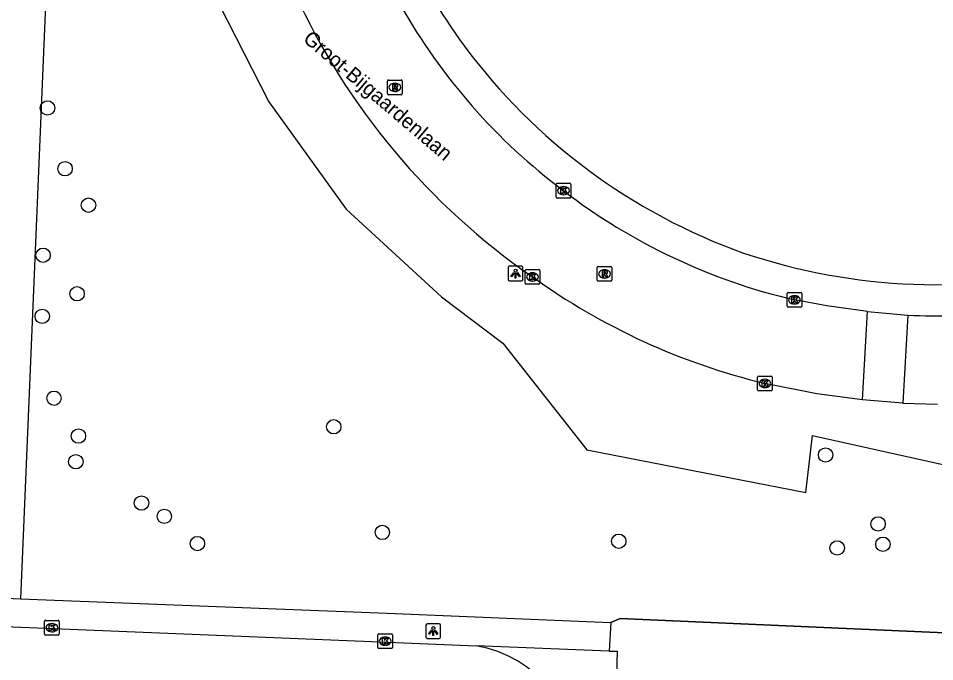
# Model space of a CAD drawing. Extents: x 160732 to 162105, y 387428 to 388479.
# Drawn here: x 161879.4 to 161941.7, y 387568.8 to 387612.5 of the extents above; entities that cross this region are included whole.
import ezdxf

# ---------------------------------------------------------------- set-up
doc = ezdxf.new("R2010")
doc.units = 0
for name, color, linetype in [('IMGEO_Boom', 7, 'Continuous'), ('IMGEO_Hek', 7, 'Continuous'), ('IMGEO_Kolk', 7, 'Continuous'), ('IMGEO_Lichtpunt', 7, 'Continuous'), ('IMGEO_Loofbos', 7, 'Continuous'), ('IMGEO_Openbare_ruimte_label', 7, 'Continuous'), ('IMGEO_Rijbaan_lokaal_open', 7, 'Continuous'), ('IMGEO_Rioolput', 7, 'Continuous'), ('IMGEO_Voetpad_open', 7, 'Continuous')]:
    doc.layers.add(name, color=color, linetype=linetype)

msp = doc.modelspace()

# ---------------------------------------------------------------- linework, layer by layer
at = {"layer": 'IMGEO_Boom'}
for centre in [(161881.4, 387606.418), (161882.592, 387602.287), (161884.186, 387599.81), (161881.101, 387596.41), (161883.411, 387593.788), (161881.041, 387592.258), (161881.843, 387586.692), (161900.86, 387584.748), (161883.504, 387584.118), (161934.294, 387582.833), (161883.326, 387582.373), (161887.789, 387579.564), (161889.34, 387578.662), (161937.865, 387578.145), (161904.16, 387577.567), (161891.591, 387576.812), (161920.235, 387576.971), (161935.082, 387576.517), (161938.19, 387576.765)]:
    msp.add_circle(centre, 0.489, dxfattribs=at)
at = {"layer": 'IMGEO_Hek'}
for points in [[(161919.687, 387571.438), (161920.34, 387571.712)], [(161920.34, 387571.712), (161982.886, 387568.949)]]:
    msp.add_lwpolyline(points, dxfattribs=at)
at = {"layer": 'IMGEO_Kolk'}
for p, q in [((161915.979, 387600.369), (161915.979, 387601.221)), ((161916.054, 387601.295), (161916.906, 387601.295)), ((161916.98, 387601.221), (161916.98, 387600.369)), ((161916.467, 387601.075), (161916.492, 387601.075)), ((161916.906, 387600.295), (161916.054, 387600.295)), ((161916.49, 387600.515), (161916.465, 387600.515)), ((161913.871, 387594.508), (161913.871, 387595.36)), ((161913.946, 387595.434), (161914.798, 387595.434)), ((161914.359, 387595.214), (161914.384, 387595.214)), ((161914.872, 387595.36), (161914.872, 387594.508)), ((161914.798, 387594.434), (161913.946, 387594.434)), ((161914.382, 387594.654), (161914.357, 387594.654)), ((161931.674, 387592.951), (161931.674, 387593.803)), ((161931.749, 387593.877), (161932.601, 387593.877)), ((161932.675, 387593.803), (161932.675, 387592.951)), ((161932.185, 387593.097), (161932.16, 387593.097)), ((161932.162, 387593.657), (161932.187, 387593.657)), ((161932.601, 387592.877), (161931.749, 387592.877)), ((161929.671, 387587.27), (161929.671, 387588.122)), ((161929.746, 387588.196), (161930.598, 387588.196)), ((161930.672, 387588.122), (161930.672, 387587.27)), ((161930.159, 387587.976), (161930.184, 387587.976)), ((161930.598, 387587.196), (161929.746, 387587.196)), ((161930.182, 387587.416), (161930.157, 387587.416)), ((161881.2, 387570.669), (161881.2, 387571.521)), ((161881.275, 387571.595), (161882.127, 387571.595)), ((161881.688, 387571.375), (161881.713, 387571.375)), ((161882.201, 387571.521), (161882.201, 387570.669)), ((161881.711, 387570.815), (161881.686, 387570.815)), ((161903.931, 387570.678), (161904.783, 387570.678)), ((161882.127, 387570.595), (161881.275, 387570.595)), ((161903.856, 387569.752), (161903.856, 387570.604)), ((161904.344, 387570.458), (161904.369, 387570.458)), ((161904.857, 387570.604), (161904.857, 387569.752)), ((161904.783, 387569.678), (161903.931, 387569.678)), ((161904.367, 387569.898), (161904.342, 387569.898))]:
    msp.add_line(p, q, dxfattribs=at)
for points in [[(161915.979, 387600.369), (161915.979, 387601.221)], [(161916.054, 387601.295), (161916.906, 387601.295)], [(161916.98, 387601.221), (161916.98, 387600.369)], [(161916.3, 387600.995), (161916.423, 387600.995), (161916.423, 387600.844), (161916.553, 387600.995), (161916.717, 387600.995), (161916.571, 387600.844), (161916.724, 387600.595), (161916.572, 387600.595), (161916.487, 387600.759), (161916.423, 387600.692), (161916.423, 387600.595), (161916.3, 387600.595), (161916.3, 387600.995)], [(161916.906, 387600.295), (161916.054, 387600.295)], [(161913.871, 387594.508), (161913.871, 387595.36)], [(161913.946, 387595.434), (161914.798, 387595.434)], [(161914.192, 387595.134), (161914.315, 387595.134), (161914.315, 387594.983), (161914.445, 387595.134), (161914.609, 387595.134), (161914.463, 387594.983), (161914.616, 387594.734), (161914.464, 387594.734), (161914.379, 387594.898), (161914.315, 387594.831), (161914.315, 387594.734), (161914.192, 387594.734), (161914.192, 387595.134)], [(161914.872, 387595.36), (161914.872, 387594.508)], [(161914.798, 387594.434), (161913.946, 387594.434)], [(161931.674, 387592.951), (161931.674, 387593.803)], [(161931.749, 387593.877), (161932.601, 387593.877)], [(161932.675, 387593.803), (161932.675, 387592.951)], [(161931.995, 387593.577), (161932.118, 387593.577), (161932.118, 387593.426), (161932.248, 387593.577), (161932.412, 387593.577), (161932.266, 387593.426), (161932.419, 387593.177), (161932.267, 387593.177), (161932.182, 387593.341), (161932.118, 387593.274), (161932.118, 387593.177), (161931.995, 387593.177), (161931.995, 387593.577)], [(161932.601, 387592.877), (161931.749, 387592.877)], [(161929.671, 387587.27), (161929.671, 387588.122)], [(161929.746, 387588.196), (161930.598, 387588.196)], [(161930.672, 387588.122), (161930.672, 387587.27)], [(161929.992, 387587.896), (161930.115, 387587.896), (161930.115, 387587.745), (161930.245, 387587.896), (161930.409, 387587.896), (161930.263, 387587.745), (161930.416, 387587.496), (161930.264, 387587.496), (161930.179, 387587.66), (161930.115, 387587.593), (161930.115, 387587.496), (161929.992, 387587.496), (161929.992, 387587.896)], [(161930.598, 387587.196), (161929.746, 387587.196)], [(161881.2, 387570.669), (161881.2, 387571.521)], [(161881.275, 387571.595), (161882.127, 387571.595)], [(161881.521, 387571.295), (161881.644, 387571.295), (161881.644, 387571.144), (161881.774, 387571.295), (161881.938, 387571.295), (161881.792, 387571.144), (161881.945, 387570.895), (161881.793, 387570.895), (161881.708, 387571.059), (161881.644, 387570.992), (161881.644, 387570.895), (161881.521, 387570.895), (161881.521, 387571.295)], [(161882.201, 387571.521), (161882.201, 387570.669)], [(161903.931, 387570.678), (161904.783, 387570.678)], [(161882.127, 387570.595), (161881.275, 387570.595)], [(161903.856, 387569.752), (161903.856, 387570.604)], [(161904.177, 387570.378), (161904.3, 387570.378), (161904.3, 387570.227), (161904.43, 387570.378), (161904.594, 387570.378), (161904.448, 387570.227), (161904.601, 387569.978), (161904.449, 387569.978), (161904.364, 387570.142), (161904.3, 387570.075), (161904.3, 387569.978), (161904.177, 387569.978), (161904.177, 387570.378)], [(161904.857, 387570.604), (161904.857, 387569.752)], [(161904.783, 387569.678), (161903.931, 387569.678)]]:
    msp.add_lwpolyline(points, dxfattribs=at)
for centre, start, end in [((161916.056, 387601.219), 91.55205, 178.44795), ((161916.056, 387601.219), 91.55205, 178.44795), ((161916.904, 387601.219), 1.55205, 88.44795), ((161916.904, 387601.219), 1.55205, 88.44795), ((161916.056, 387600.371), 181.55205, 268.44795), ((161916.056, 387600.371), 181.55205, 268.44795), ((161916.904, 387600.371), 271.55205, 358.44795), ((161916.904, 387600.371), 271.55205, 358.44795), ((161913.948, 387595.358), 91.55205, 178.44795), ((161913.948, 387595.358), 91.55205, 178.44795), ((161914.796, 387595.358), 1.55205, 88.44795), ((161914.796, 387595.358), 1.55205, 88.44795), ((161913.948, 387594.51), 181.55205, 268.44795), ((161913.948, 387594.51), 181.55205, 268.44795), ((161914.796, 387594.51), 271.55205, 358.44795), ((161914.796, 387594.51), 271.55205, 358.44795), ((161931.751, 387593.801), 91.55205, 178.44795), ((161931.751, 387593.801), 91.55205, 178.44795), ((161932.599, 387593.801), 1.55205, 88.44795), ((161932.599, 387593.801), 1.55205, 88.44795), ((161931.751, 387592.953), 181.55205, 268.44795), ((161931.751, 387592.953), 181.55205, 268.44795), ((161932.599, 387592.953), 271.55205, 358.44795), ((161932.599, 387592.953), 271.55205, 358.44795), ((161929.748, 387588.12), 91.55205, 178.44795), ((161929.748, 387588.12), 91.55205, 178.44795), ((161930.596, 387588.12), 1.55205, 88.44795), ((161930.596, 387588.12), 1.55205, 88.44795), ((161929.748, 387587.272), 181.55205, 268.44795), ((161929.748, 387587.272), 181.55205, 268.44795), ((161930.596, 387587.272), 271.55205, 358.44795), ((161930.596, 387587.272), 271.55205, 358.44795), ((161881.277, 387571.519), 91.55205, 178.44795), ((161881.277, 387571.519), 91.55205, 178.44795), ((161882.125, 387571.519), 1.55205, 88.44795), ((161882.125, 387571.519), 1.55205, 88.44795), ((161881.277, 387570.671), 181.55205, 268.44795), ((161881.277, 387570.671), 181.55205, 268.44795), ((161882.125, 387570.671), 271.55205, 358.44795), ((161882.125, 387570.671), 271.55205, 358.44795), ((161903.933, 387570.602), 91.55205, 178.44795), ((161903.933, 387570.602), 91.55205, 178.44795), ((161904.781, 387570.602), 1.55205, 88.44795), ((161904.781, 387570.602), 1.55205, 88.44795), ((161903.933, 387569.754), 181.55205, 268.44795), ((161903.933, 387569.754), 181.55205, 268.44795), ((161904.781, 387569.754), 271.55205, 358.44795), ((161904.781, 387569.754), 271.55205, 358.44795)]:
    msp.add_arc(centre, 0.0765, start, end, dxfattribs=at)
for centre, major_axis, ratio, start_param, end_param in [((161916.466, 387600.795), (-0.387, 0.002), 0.722429, 4.712389, 7.853982), ((161916.491, 387600.795), (-0.39, 0.002), 0.717154, 1.570796, 4.712389), ((161914.358, 387594.934), (-0.387, 0.002), 0.722429, 4.712389, 7.853982), ((161914.383, 387594.934), (-0.39, 0.002), 0.717154, 1.570796, 4.712389), ((161932.161, 387593.377), (-0.387, 0.002), 0.722429, 4.712389, 7.853982), ((161932.186, 387593.377), (-0.39, 0.002), 0.717154, 1.570796, 4.712389), ((161930.158, 387587.696), (-0.387, 0.002), 0.722429, 4.712389, 7.853982), ((161930.183, 387587.696), (-0.39, 0.002), 0.717154, 1.570796, 4.712389), ((161881.687, 387571.095), (-0.387, 0.002), 0.722429, 4.712389, 7.853982), ((161881.712, 387571.095), (-0.39, 0.002), 0.717154, 1.570796, 4.712389), ((161904.343, 387570.178), (-0.387, 0.002), 0.722429, 4.712389, 7.853982), ((161904.368, 387570.178), (-0.39, 0.002), 0.717154, 1.570796, 4.712389)]:
    msp.add_ellipse(centre, major_axis=major_axis, ratio=ratio, start_param=start_param, end_param=end_param, dxfattribs=at)
at = {"layer": 'IMGEO_Lichtpunt'}
for p, q in [((161912.719, 387595.562), (161912.719, 387594.755)), ((161912.719, 387595.562), (161912.719, 387594.755)), ((161913.621, 387595.657), (161912.813, 387595.657)), ((161913.621, 387595.657), (161912.813, 387595.657)), ((161913.715, 387594.755), (161913.715, 387595.562)), ((161913.715, 387594.755), (161913.715, 387595.562)), ((161912.813, 387594.661), (161913.621, 387594.661)), ((161912.813, 387594.661), (161913.621, 387594.661)), ((161907.128, 387571.269), (161907.128, 387570.462)), ((161907.128, 387571.269), (161907.128, 387570.462)), ((161908.03, 387571.364), (161907.222, 387571.364)), ((161908.03, 387571.364), (161907.222, 387571.364)), ((161908.124, 387570.462), (161908.124, 387571.269)), ((161908.124, 387570.462), (161908.124, 387571.269)), ((161907.222, 387570.368), (161908.03, 387570.368)), ((161907.222, 387570.368), (161908.03, 387570.368))]:
    msp.add_line(p, q, dxfattribs=at)
for points in [[(161913.093, 387595.226), (161913.132, 387595.198), (161912.944, 387594.936), (161912.906, 387594.963), (161913.093, 387595.226)], [(161913.195, 387595.178), (161913.242, 387595.178), (161913.242, 387594.856), (161913.195, 387594.856), (161913.195, 387595.178)], [(161913.305, 387595.198), (161913.343, 387595.225), (161913.53, 387594.963), (161913.491, 387594.935), (161913.305, 387595.198)], [(161907.502, 387570.933), (161907.541, 387570.905), (161907.353, 387570.643), (161907.315, 387570.67), (161907.502, 387570.933)], [(161907.604, 387570.885), (161907.651, 387570.885), (161907.651, 387570.563), (161907.604, 387570.563), (161907.604, 387570.885)], [(161907.714, 387570.905), (161907.752, 387570.932), (161907.939, 387570.67), (161907.9, 387570.642), (161907.714, 387570.905)]]:
    msp.add_lwpolyline(points, dxfattribs=at)
for centre in [(161913.218, 387595.36), (161907.627, 387571.067)]:
    msp.add_circle(centre, 0.0994, dxfattribs=at)
for centre, start, end in [((161912.813, 387595.562), 90, 180), ((161912.813, 387595.562), 90, 180), ((161913.621, 387595.562), 0, 90), ((161913.621, 387595.562), 0, 90), ((161912.813, 387594.755), 180, 270), ((161912.813, 387594.755), 180, 270), ((161913.621, 387594.755), 270, 0), ((161913.621, 387594.755), 270, 360), ((161907.222, 387571.269), 90, 180), ((161907.222, 387571.269), 90, 180), ((161908.03, 387571.269), 0, 90), ((161908.03, 387571.269), 0, 90), ((161907.222, 387570.462), 180, 270), ((161907.222, 387570.462), 180, 270), ((161908.03, 387570.462), 270, 0), ((161908.03, 387570.462), 270, 360)]:
    msp.add_arc(centre, 0.0946, start, end, dxfattribs=at)
at = {"layer": 'IMGEO_Loofbos'}
for points in [[(161881.807, 387626.354), (161885.778, 387624.599), (161889.642, 387620.172), (161896.446, 387606.83), (161901.702, 387599.535), (161908.173, 387593.573), (161912.356, 387590.421), (161918.056, 387583.188), (161932.941, 387580.294), (161933.412, 387584.155), (161944.927, 387581.597), (161962.802, 387579.555)], [(161982.886, 387568.949), (161920.34, 387571.712), (161919.687, 387571.438)]]:
    msp.add_lwpolyline(points, dxfattribs=at)
at = {"layer": 'IMGEO_Rijbaan_lokaal_open'}
for points in [[(161937.138, 387592.579), (161934.37, 387592.958), (161932.171, 387593.376)], [(161936.815, 387586.587), (161937.138, 387592.579)], [(161937.138, 387592.579), (161939.879, 387592.335)], [(161939.879, 387592.335), (161939.555, 387586.357)], [(161936.815, 387586.587), (161933.7, 387586.982), (161930.169, 387587.697)], [(161939.555, 387586.357), (161936.815, 387586.587)], [(161939.555, 387586.357), (161941.913, 387586.283)], [(161833.557, 387573.016), (161904.533, 387570.11), (161910.534, 387569.865)]]:
    msp.add_lwpolyline(points, dxfattribs=at)
for centre, radius, start, end in [((161941.271, 387633.891), 47.343, 204.52973, 235.37104), ((161940.981, 387633.497), 40.866, 209.39163, 233.15383), ((161941.493, 387633.416), 41.11, 232.51485, 256.8939), ((161940.801, 387631.773), 45.34, 234.33893, 256.43866), ((161942.068, 387635.053), 42.774, 267.06721, 275.76076), ((161909.157, 387561.681), 8.299, 358.35681, 80.45206)]:
    msp.add_arc(centre, radius, start, end, dxfattribs=at)
at = {"layer": 'IMGEO_Rioolput'}
for p, q in [((161904.513, 387607.391), (161904.513, 387608.243)), ((161904.588, 387608.317), (161905.44, 387608.317)), ((161905.001, 387608.097), (161905.026, 387608.097)), ((161905.514, 387608.243), (161905.514, 387607.391)), ((161905.024, 387607.537), (161904.999, 387607.537)), ((161905.44, 387607.317), (161904.588, 387607.317)), ((161918.767, 387594.712), (161918.767, 387595.564)), ((161918.842, 387595.638), (161919.694, 387595.638)), ((161919.768, 387595.564), (161919.768, 387594.712)), ((161919.255, 387595.418), (161919.28, 387595.418)), ((161919.694, 387594.638), (161918.842, 387594.638)), ((161919.278, 387594.858), (161919.253, 387594.858))]:
    msp.add_line(p, q, dxfattribs=at)
for points in [[(161904.513, 387607.391), (161904.513, 387608.243)], [(161904.588, 387608.317), (161905.44, 387608.317)], [(161905.102, 387608.015), (161904.85, 387608.017), (161904.85, 387607.617)], [(161905.514, 387608.243), (161905.514, 387607.391)], [(161904.85, 387607.617), (161904.974, 387607.617), (161904.974, 387607.779), (161904.985, 387607.779)], [(161905.028, 387607.936), (161904.974, 387607.936), (161904.974, 387607.855)], [(161904.974, 387607.855), (161905.026, 387607.855)], [(161905.032, 387607.75), (161905.103, 387607.617), (161905.243, 387607.617), (161905.178, 387607.743)], [(161905.44, 387607.317), (161904.588, 387607.317)], [(161918.767, 387594.712), (161918.767, 387595.564)], [(161918.842, 387595.638), (161919.694, 387595.638)], [(161919.768, 387595.564), (161919.768, 387594.712)], [(161919.356, 387595.336), (161919.104, 387595.338), (161919.104, 387594.938)], [(161919.104, 387594.938), (161919.228, 387594.938), (161919.228, 387595.1), (161919.239, 387595.1)], [(161919.282, 387595.257), (161919.228, 387595.257), (161919.228, 387595.176)], [(161919.228, 387595.176), (161919.28, 387595.176)], [(161919.286, 387595.071), (161919.357, 387594.938), (161919.497, 387594.938), (161919.432, 387595.064)], [(161919.694, 387594.638), (161918.842, 387594.638)]]:
    msp.add_lwpolyline(points, dxfattribs=at)
for centre, radius, start, end in [((161904.59, 387608.241), 0.0765, 91.55205, 178.44795), ((161904.59, 387608.241), 0.0765, 91.55205, 178.44795), ((161905.101, 387607.905), 0.109, 350.36119, 89.41601), ((161905.438, 387608.241), 0.0765, 1.55205, 88.44795), ((161905.438, 387608.241), 0.0765, 1.55205, 88.44795), ((161904.59, 387607.393), 0.0765, 181.55205, 268.44795), ((161904.59, 387607.393), 0.0765, 181.55205, 268.44795), ((161904.984, 387607.726), 0.0533, 26.02933, 88.69889), ((161905.01, 387608.044), 0.19, 274.7715, 282.96867), ((161905.034, 387607.84), 0.0964, 77.00612, 93.18647), ((161905.048, 387607.897), 0.0378, 276.66336, 79.67722), ((161905.099, 387607.905), 0.112, 277.58423, 350.98172), ((161905.083, 387607.69), 0.108, 29.51342, 73.79051), ((161905.438, 387607.393), 0.0765, 271.55205, 358.44795), ((161905.438, 387607.393), 0.0765, 271.55205, 358.44795), ((161918.844, 387595.562), 0.0765, 91.55205, 178.44795), ((161918.844, 387595.562), 0.0765, 91.55205, 178.44795), ((161919.692, 387595.562), 0.0765, 1.55205, 88.44795), ((161919.692, 387595.562), 0.0765, 1.55205, 88.44795), ((161919.238, 387595.047), 0.0533, 26.02933, 88.69889), ((161919.264, 387595.365), 0.19, 274.7715, 282.96867), ((161919.288, 387595.161), 0.0964, 77.00612, 93.18647), ((161919.302, 387595.218), 0.0378, 276.66336, 79.67722), ((161919.355, 387595.226), 0.109, 350.36119, 89.41601), ((161919.353, 387595.226), 0.112, 277.58423, 350.98172), ((161919.337, 387595.011), 0.108, 29.51342, 73.79051), ((161918.844, 387594.714), 0.0765, 181.55205, 268.44795), ((161918.844, 387594.714), 0.0765, 181.55205, 268.44795), ((161919.692, 387594.714), 0.0765, 271.55205, 358.44795), ((161919.692, 387594.714), 0.0765, 271.55205, 358.44795)]:
    msp.add_arc(centre, radius, start, end, dxfattribs=at)
for centre, major_axis, ratio, start_param, end_param in [((161905, 387607.817), (-0.387, 0.002), 0.722429, 4.712389, 7.853982), ((161905.025, 387607.817), (-0.39, 0.002), 0.717154, 1.570796, 4.712389), ((161919.254, 387595.138), (-0.387, 0.002), 0.722429, 4.712389, 7.853982), ((161919.279, 387595.138), (-0.39, 0.002), 0.717154, 1.570796, 4.712389)]:
    msp.add_ellipse(centre, major_axis=major_axis, ratio=ratio, start_param=start_param, end_param=end_param, dxfattribs=at)
at = {"layer": 'IMGEO_Voetpad_open'}
for points in [[(161881.807, 387626.354), (161879.553, 387573.063)], [(161876.548, 387573.195), (161879.553, 387573.063)], [(161879.553, 387573.063), (161904.484, 387572.077), (161919.687, 387571.438)], [(161919.687, 387571.438), (161919.583, 387569.495)], [(161919.583, 387569.495), (161910.534, 387569.865)], [(161919.583, 387569.495), (161920.125, 387569.49), (161919.946, 387562.716)]]:
    msp.add_lwpolyline(points, dxfattribs=at)
for centre, radius, start, end in [((161942.731, 387634.897), 40.958, 204.48648, 216.3166), ((161942.376, 387634.817), 40.624, 216.52276, 250.36545), ((161941.84, 387635.495), 41.089, 251.38675, 284.22114)]:
    msp.add_arc(centre, radius, start, end, dxfattribs=at)

# ---------------------------------------------------------------- texts
at = {"layer": 'IMGEO_Openbare_ruimte_label'}
msp.add_text('Groot-Bijgaardenlaan', height=1, rotation=319.62237, dxfattribs=at).set_placement((161898.707, 387611.001))

doc.saveas('drawing.dxf')
